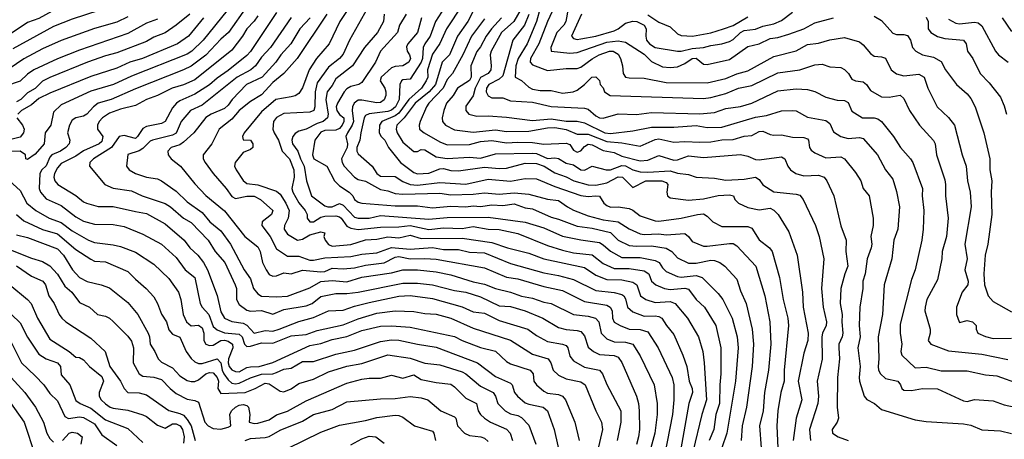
# Model space of a CAD drawing. Header units: metres. Extents: x -46681 to -43747, y -240911 to -237677.
# Tile 343 of 656: x -44244 to -44111, y -240674 to -240617. Entities that reach past the tile are written whole.
import ezdxf

# ---------------------------------------------------------------- set-up
doc = ezdxf.new("R2010")
doc.units = ezdxf.units.M
doc.layers.add('CONTOUR_INDEX', color=1, linetype='Continuous')
doc.layers.add('CONTOUR_INTER', color=3, linetype='Continuous')

msp = doc.modelspace()

# ---------------------------------------------------------------- linework, layer by layer
at = {"layer": 'CONTOUR_INDEX'}
for points, elevation in [([(-44244.6, -240586.7), (-44243.6, -240587.54), (-44242.31, -240588.02), (-44241.1, -240589.36), (-44239.54, -240590.52), (-44237.6, -240591.67), (-44235.6, -240593.22), (-44233.6, -240595.11), (-44232.46, -240596.02), (-44231.72, -240597.02), (-44230.03, -240600.02), (-44229.33, -240601.52), (-44228.6, -240603.52), (-44228.6, -240605.27), (-44229.08, -240606.52), (-44229.4, -240608.52), (-44229.91, -240609.52), (-44231.31, -240611.02), (-44232.1, -240612.18), (-44234.6, -240613.66), (-44236.1, -240614.32), (-44241.1, -240617.13), (-44242.6, -240617.68), (-44245.38, -240619.52)], 120), ([(-44182.04, -240615.02), (-44183.34, -240617.52), (-44184.72, -240619.52), (-44185.81, -240622.02), (-44186.78, -240623.02), (-44187.67, -240626.02), (-44188.53, -240627.02), (-44190.41, -240628.52), (-44191.89, -240630.52), (-44192.89, -240631.52), (-44192.99, -240632.02), (-44192.85, -240632.52), (-44192.1, -240633.8), (-44190.6, -240635.06), (-44190.1, -240635.04), (-44189.6, -240634.8), (-44189.1, -240634.81), (-44187.6, -240635.75), (-44186.1, -240635.99), (-44183.1, -240635.81), (-44181.6, -240635.97), (-44179.6, -240635.38), (-44174.6, -240635.26), (-44174.1, -240635.34), (-44172.6, -240635.99), (-44171.6, -240635.91), (-44171.1, -240635.99), (-44170.1, -240636.62), (-44169.1, -240636.84), (-44168.1, -240637.53), (-44167.6, -240637.58), (-44166.6, -240637.03), (-44164.69, -240637.52), (-44164.1, -240637.5), (-44162.6, -240636.95), (-44162.1, -240636.98), (-44161.1, -240637.51), (-44160.1, -240637.79), (-44159.1, -240637.83), (-44156.1, -240637.65), (-44155.1, -240637.96), (-44153.6, -240638.17), (-44152.6, -240638.51), (-44150.1, -240638.64), (-44148.6, -240638.92), (-44146.1, -240638.8), (-44144.6, -240638.5), (-44144.1, -240638.81), (-44143.6, -240639.53), (-44142.1, -240640.47), (-44139.1, -240640.79), (-44138.6, -240640.94), (-44138.16, -240641.52), (-44136.5, -240645.02), (-44136.03, -240646.52), (-44135.37, -240649.52), (-44135.69, -240653.52), (-44135.46, -240656.02), (-44135.03, -240658.02), (-44135.08, -240658.52), (-44135.58, -240659.52), (-44135.67, -240660.02), (-44135.6, -240663.04), (-44136.3, -240666.02), (-44136.1, -240668.02), (-44136.18, -240669.02), (-44137.32, -240672.52), (-44137.17, -240674.02)], 100), ([(-44194.59, -240616.52), (-44194.68, -240617.52), (-44195.48, -240619.02), (-44197.25, -240621.02), (-44198.85, -240623.52), (-44201.1, -240625.24), (-44201.6, -240626.15), (-44202.28, -240627.02), (-44202.46, -240628.02), (-44202.13, -240630.02), (-44202.22, -240630.52), (-44202.81, -240631.02), (-44203.6, -240631.28), (-44205.1, -240632.06), (-44206.1, -240632.31), (-44206.6, -240632.64), (-44206.89, -240633.02), (-44207.03, -240633.52), (-44206.95, -240634.02), (-44206.21, -240635.02), (-44205.88, -240636.02), (-44205.35, -240637.02), (-44205.04, -240639.02), (-44204.39, -240641.02), (-44202.6, -240642.38), (-44202.2, -240642.52), (-44201.6, -240642.5), (-44200.6, -240642.08), (-44200.1, -240642.27), (-44198.6, -240643.89), (-44198.1, -240644.04), (-44196.6, -240644.05), (-44195.1, -240643.69), (-44188.6, -240644.18), (-44186.1, -240643.96), (-44180.6, -240643.89), (-44175.6, -240644.57), (-44173.1, -240645.33), (-44170.6, -240646.47), (-44168.1, -240646.98), (-44165.6, -240647.32), (-44165.1, -240647.61), (-44164.1, -240648.5), (-44162.6, -240649.32), (-44160.1, -240649.32), (-44158.1, -240649.76), (-44157.56, -240650.02), (-44157.1, -240650.73), (-44156.6, -240651.23), (-44155.1, -240651.89), (-44154.6, -240651.97), (-44152.6, -240651.76), (-44151.75, -240652.02), (-44149.6, -240654.18), (-44148.97, -240655.02), (-44147.71, -240657.52), (-44147.04, -240660.02), (-44146.94, -240661.52), (-44147.3, -240666.02), (-44148.46, -240673.02), (-44149.11, -240675.02)], 105), ([(-44173.6, -240615.71), (-44174.07, -240617.52), (-44175.32, -240620.52), (-44176.54, -240622.52), (-44176.84, -240623.52), (-44176.97, -240625.02), (-44176.1, -240625.46), (-44175.1, -240626.36), (-44174.6, -240626.63), (-44173.6, -240626.82), (-44172.1, -240626.81), (-44170.6, -240627.18), (-44169.14, -240627.02), (-44168.6, -240626.8), (-44167.6, -240626.01), (-44166.61, -240625.02), (-44166.1, -240624.98), (-44165.6, -240625.5), (-44165.49, -240626.02), (-44165.1, -240626.47), (-44164.93, -240627.02), (-44164.16, -240627.52), (-44151.6, -240627.9), (-44150.6, -240627.78), (-44148.6, -240627.22), (-44146.88, -240626.52), (-44145.1, -240626.17), (-44141.6, -240624.43), (-44138.6, -240624.03), (-44136.6, -240623.35), (-44135.6, -240623.29), (-44134.6, -240623.64), (-44133.1, -240623.73), (-44132.6, -240623.98), (-44132.07, -240624.52), (-44131.6, -240625.29), (-44131.1, -240625.51), (-44130.1, -240625.64), (-44129.64, -240626.02), (-44129.1, -240626.84), (-44127.6, -240627.66), (-44126.6, -240627.72), (-44125.1, -240627.47), (-44124.6, -240627.91), (-44123.85, -240629.52), (-44122.5, -240631.52), (-44120.6, -240633.57), (-44120.38, -240634.02), (-44120.21, -240635.52), (-44119.1, -240638.85), (-44118.99, -240639.52), (-44118.99, -240641.02), (-44118.65, -240644.02), (-44118.87, -240646.52), (-44119.43, -240648.52), (-44119.5, -240649.52), (-44120.1, -240652.36), (-44121.53, -240655.02), (-44121.74, -240656.02), (-44121.77, -240656.52), (-44121.06, -240659.02), (-44121.05, -240659.52), (-44121.34, -240660.52), (-44120.97, -240661.02), (-44118.6, -240661.91), (-44114.1, -240662.38), (-44110.6, -240663.07)], 95), ([(-44218.92, -240617.02), (-44220.93, -240619.52), (-44222.41, -240620.52), (-44227.13, -240622.52), (-44228.86, -240623.02), (-44230.6, -240623.83), (-44234.1, -240624.96), (-44239.6, -240627.18), (-44241.1, -240627.92), (-44242.1, -240628.76), (-44243.41, -240629.52), (-44243.93, -240630.02)], 115), ([(-44207.1, -240616.98), (-44209.92, -240621.02), (-44211.1, -240622.34), (-44211.93, -240623.52), (-44212.55, -240624.02), (-44214.37, -240625.02), (-44219.1, -240628.79), (-44220.68, -240629.52), (-44221.93, -240631.02), (-44222.6, -240632.57), (-44223.1, -240632.84), (-44225.77, -240633.52), (-44226.1, -240633.67), (-44227.1, -240634.65), (-44227.6, -240634.97), (-44229.1, -240635.45), (-44229.3, -240637.02), (-44228.92, -240637.52), (-44228.08, -240638.02), (-44226.6, -240638.51), (-44225.1, -240638.75), (-44224.6, -240639.02), (-44222.6, -240640.4), (-44221.1, -240641.84), (-44219.1, -240643.29), (-44218.05, -240644.52), (-44216.6, -240645.74), (-44215.29, -240647.52), (-44213.43, -240651.02), (-44212.6, -240652.2), (-44212.18, -240653.52), (-44211.6, -240654.23), (-44211.1, -240654.53), (-44209.1, -240654.66), (-44207.6, -240654.53), (-44204.6, -240653.43), (-44203.1, -240652.59), (-44201.6, -240652.43), (-44199.6, -240652.64), (-44197.6, -240652), (-44193.6, -240651.41), (-44192.1, -240651.01), (-44190.1, -240651.01), (-44187.6, -240651.26), (-44185.6, -240651.67), (-44182.6, -240652.63), (-44181.1, -240652.94), (-44179.6, -240653.54), (-44177.6, -240654.03), (-44176.1, -240654.56), (-44174.6, -240654.83), (-44173.1, -240655.36), (-44172.1, -240655.53), (-44169.09, -240657.02), (-44167.1, -240657.27), (-44166.14, -240657.52), (-44165.67, -240658.02), (-44165.39, -240659.52), (-44164.6, -240660.32), (-44163.6, -240660.73), (-44162.1, -240660.75), (-44161.12, -240661.02), (-44160.1, -240662.58), (-44158.23, -240666.52), (-44157.82, -240669.02), (-44157.85, -240670.52), (-44158.15, -240673.02), (-44159.6, -240678.28)], 110), ([(-44111.39, -240617.02), (-44110.1, -240618.86)], 90), ([(-44244.07, -240630.52), (-44243.3, -240631.52), (-44243.09, -240632.02), (-44243.14, -240632.52), (-44243.6, -240633.13), (-44246.1, -240633.75)], 115), ([(-44244.11, -240643.52), (-44243.1, -240644.4), (-44240.6, -240645.55), (-44238.6, -240646.15), (-44236.1, -240648.26), (-44234.1, -240649.58), (-44233.6, -240649.83), (-44232.1, -240649.93), (-44229.1, -240651.23), (-44228.1, -240652.28), (-44226.62, -240653.52), (-44225.6, -240654.66), (-44225.12, -240655.52), (-44224.6, -240656.97), (-44223.9, -240658.02), (-44223.6, -240659.09), (-44223.1, -240659.66), (-44222.1, -240660.09), (-44221.25, -240662.02), (-44220.6, -240662.96), (-44220.1, -240663.4), (-44219.6, -240663.64), (-44219.1, -240663.61), (-44217.1, -240663), (-44216.61, -240663.52), (-44216.41, -240664.52), (-44216.17, -240665.02), (-44215.6, -240665.82), (-44215.1, -240666.27), (-44214.6, -240666.37), (-44214.1, -240666.29), (-44212.6, -240665.54), (-44211.1, -240665.08), (-44209.6, -240665), (-44209.1, -240664.86), (-44208.1, -240664.39), (-44207.1, -240664.24), (-44205.6, -240663.35), (-44204.1, -240663.34), (-44201.1, -240662.35), (-44198.6, -240661.82), (-44195.1, -240660.66), (-44193.6, -240660.46), (-44192.6, -240660.49), (-44190.1, -240661.04), (-44187.6, -240661.42), (-44182.02, -240663.52), (-44179.6, -240665.37), (-44177.6, -240666.29), (-44177.37, -240666.52), (-44177.02, -240667.52), (-44176.65, -240668.02), (-44175.6, -240668.91), (-44175.1, -240669.13), (-44173.17, -240669.52), (-44172.6, -240670.02), (-44171.69, -240672.52), (-44170.79, -240676.52)], 115), ([(-44244.78, -240657.02), (-44243.6, -240658.13), (-44242.6, -240660.09), (-44241.1, -240662.35), (-44240.1, -240662.98), (-44238.57, -240663.52), (-44238.19, -240664.02), (-44238.1, -240665.16), (-44236.93, -240666.52), (-44236.1, -240668.6), (-44235.54, -240669.02), (-44234.1, -240669.66), (-44232.1, -240671.22), (-44229.1, -240672.39), (-44227.1, -240674.29)], 120), ([(-44199.1, -240674.61), (-44197.6, -240673.77), (-44196.6, -240673.41), (-44195.73, -240673.52), (-44194.6, -240674.35)], 120)]:
    msp.add_lwpolyline(points, dxfattribs=dict(at, elevation=elevation))
at = {"layer": 'CONTOUR_INTER'}
for points, elevation in [([(-44245.32, -240582.52), (-44243.6, -240583.87), (-44242.45, -240584.52), (-44240.1, -240586.31), (-44235.6, -240589.26), (-44234.1, -240590.44), (-44232.91, -240592.02), (-44230.1, -240595.03), (-44227.98, -240598.52), (-44226.88, -240601.02), (-44226.38, -240603.02), (-44226.02, -240605.52), (-44226.24, -240607.52), (-44227.1, -240610.4), (-44228.1, -240612.27), (-44228.63, -240613.02), (-44230.1, -240614.35), (-44231.96, -240615.52), (-44233.03, -240616.02), (-44236.6, -240617.21), (-44239.1, -240618.2), (-44244.6, -240621.2)], 119), ([(-44198.1, -240613.76), (-44200.56, -240617.52), (-44202, -240620.52), (-44203.72, -240622.52), (-44204.71, -240624.02), (-44205.6, -240626.45), (-44206.1, -240627.23), (-44206.6, -240627.55), (-44207.1, -240627.68), (-44209.19, -240628.02), (-44211.1, -240629.72), (-44213.43, -240632.52), (-44213.65, -240633.02), (-44213.6, -240633.48), (-44212.6, -240633.54), (-44212.3, -240634.02), (-44212.3, -240634.52), (-44212.6, -240634.8), (-44213.6, -240635.17), (-44214.66, -240636.52), (-44214.73, -240637.02), (-44214.54, -240637.52), (-44213.6, -240638.98), (-44213.1, -240639.35), (-44211.6, -240639.53), (-44209.1, -240640.38), (-44208.6, -240640.8), (-44207.83, -240642.02), (-44207.39, -240643.02), (-44207.54, -240644.02), (-44208.03, -240645.02), (-44208.04, -240645.52), (-44207.6, -240646.18), (-44206.25, -240647.02), (-44205.6, -240646.86), (-44204.6, -240646.27), (-44203.1, -240645.89), (-44202.6, -240646), (-44202.71, -240646.52), (-44202.56, -240647.02), (-44202.1, -240647.58), (-44201.6, -240647.83), (-44199.1, -240647.6), (-44197.1, -240646.95), (-44195.6, -240646.86), (-44194.1, -240646.54), (-44192.6, -240646.67), (-44191.1, -240646.34), (-44189.6, -240646.77), (-44184.1, -240646.72), (-44180.1, -240647.33), (-44178, -240648.02), (-44175.1, -240648.76), (-44173.1, -240649.52), (-44167.6, -240650.67), (-44166.1, -240651.74), (-44164.6, -240652.3), (-44162.6, -240652.37), (-44161.1, -240652.65), (-44160.56, -240653.02), (-44160.06, -240654.52), (-44159.35, -240655.02), (-44158.1, -240655.42), (-44156.1, -240655.27), (-44155.39, -240655.52), (-44153.76, -240657.52), (-44152.27, -240660.02), (-44151.68, -240662.02), (-44151.5, -240663.52), (-44151.2, -240668.52), (-44151.81, -240670.52), (-44153.03, -240675.52)], 107), ([(-44196.43, -240615.02), (-44199.25, -240620.02), (-44200.1, -240621.92), (-44200.6, -240622.5), (-44202.1, -240623.68), (-44203.6, -240625.81), (-44203.9, -240627.02), (-44203.93, -240629.02), (-44204.06, -240629.52), (-44204.6, -240629.75), (-44208.1, -240629.92), (-44209.1, -240630.48), (-44209.49, -240631.02), (-44209.58, -240632.02), (-44209.4, -240632.52), (-44208.84, -240633.52), (-44208.33, -240635.02), (-44207.32, -240636.02), (-44206.75, -240637.52), (-44206.72, -240638.52), (-44207.04, -240640.02), (-44206.91, -240640.52), (-44206.1, -240641.96), (-44205.23, -240643.02), (-44204.97, -240643.52), (-44204.94, -240644.02), (-44204.61, -240644.52), (-44204.1, -240644.54), (-44203.1, -240643.9), (-44202.6, -240643.77), (-44201.1, -240643.72), (-44200.6, -240643.84), (-44200.37, -240644.02), (-44199.6, -240645.11), (-44199.1, -240645.4), (-44198.1, -240645.58), (-44195.1, -240645.23), (-44192.6, -240645.22), (-44191.1, -240645.04), (-44188.6, -240645.55), (-44186.6, -240645.33), (-44184.1, -240645.44), (-44182.6, -240645.17), (-44180.6, -240645.51), (-44179.1, -240645.57), (-44176.6, -240646.09), (-44172.6, -240647.71), (-44170.6, -240648.36), (-44169.1, -240648.72), (-44166.6, -240648.97), (-44165.1, -240650.16), (-44163.6, -240650.82), (-44161.6, -240650.82), (-44159.6, -240651.15), (-44158.95, -240651.52), (-44158.6, -240652.55), (-44158.02, -240653.02), (-44156.86, -240653.52), (-44156.1, -240653.65), (-44154.1, -240653.46), (-44153.6, -240653.61), (-44152.6, -240654.98), (-44151.44, -240656.02), (-44149.94, -240658.52), (-44149.25, -240661.52), (-44149.24, -240665.02), (-44149.41, -240666.52), (-44149.44, -240669.02), (-44149.93, -240670.52), (-44150.2, -240672.52), (-44150.81, -240674.02)], 106), ([(-44186.07, -240615.02), (-44187.68, -240617.52), (-44188.41, -240619.52), (-44189.11, -240620.52), (-44189.32, -240621.02), (-44189.42, -240622.52), (-44189.59, -240623.02), (-44191.1, -240625.32), (-44192.1, -240625.39), (-44192.25, -240625.52), (-44192.48, -240626.02), (-44192.59, -240628.02), (-44193.05, -240629.02), (-44193.6, -240629.49), (-44194.1, -240629.66), (-44196.6, -240629.98), (-44197.1, -240630.2), (-44197.27, -240630.52), (-44197.73, -240632.52), (-44197.85, -240633.52), (-44198.28, -240634.52), (-44198.29, -240635.02), (-44198.1, -240635.38), (-44196.23, -240637.02), (-44195.57, -240638.02), (-44195.1, -240638.36), (-44193.1, -240638.44), (-44192.1, -240639.1), (-44191.1, -240639.49), (-44190.1, -240639.59), (-44187.1, -240639.21), (-44183.6, -240639.45), (-44180.6, -240638.77), (-44177.6, -240639.04), (-44175.6, -240638.7), (-44174.1, -240638.73), (-44171.6, -240639.77), (-44168.1, -240640.98), (-44167.1, -240641.13), (-44166.1, -240641.01), (-44165.6, -240641.08), (-44165, -240642.02), (-44164.6, -240642.34), (-44164.1, -240642.54), (-44163.1, -240642.52), (-44161.6, -240642.73), (-44161.1, -240642.95), (-44160.1, -240643.73), (-44158.1, -240644.38), (-44157.6, -240644.43), (-44154.6, -240644.05), (-44152.42, -240643.52), (-44151.6, -240643.46), (-44151.1, -240643.75), (-44150.32, -240644.52), (-44149.1, -240645.15), (-44145.6, -240645.15), (-44145.1, -240645.39), (-44144.1, -240646.94), (-44142.69, -240648.02), (-44142.36, -240648.52), (-44141.35, -240652.02), (-44140.86, -240655.02), (-44140.25, -240657.52), (-44140.15, -240658.52), (-44140.72, -240664.52), (-44140.75, -240666.02), (-44141.16, -240667.52), (-44141.57, -240670.02), (-44141.7, -240672.02), (-44141.55, -240676.02)], 102), ([(-44184.1, -240615.33), (-44186.21, -240618.52), (-44187.1, -240620.49), (-44188.1, -240621.94), (-44188.74, -240624.02), (-44188.71, -240625.02), (-44188.93, -240625.52), (-44189.57, -240626.52), (-44191.29, -240628.02), (-44192.6, -240629.86), (-44193.1, -240630.26), (-44194.91, -240631.02), (-44195.2, -240631.52), (-44195.25, -240632.52), (-44194.99, -240633.02), (-44194.52, -240633.52), (-44194, -240634.52), (-44192.4, -240636.52), (-44190.6, -240637.9), (-44190.1, -240638.05), (-44188.6, -240637.98), (-44187.1, -240637.39), (-44186.6, -240637.36), (-44185.6, -240637.62), (-44184.6, -240637.65), (-44181.1, -240637.14), (-44179.1, -240637.33), (-44178.1, -240637.28), (-44175.6, -240636.63), (-44174.1, -240636.68), (-44173.06, -240637.02), (-44171.6, -240637.93), (-44170.1, -240638.48), (-44169.04, -240639.02), (-44167.1, -240639.55), (-44166.1, -240639.57), (-44164.6, -240639.27), (-44163.1, -240638.45), (-44162.49, -240638.52), (-44161.1, -240639.92), (-44159.34, -240639.02), (-44157.21, -240639.02), (-44156.6, -240639.25), (-44156.4, -240639.52), (-44156.51, -240640.52), (-44156.44, -240641.02), (-44156.1, -240641.31), (-44153.6, -240641.62), (-44151.6, -240641.41), (-44149.6, -240640.96), (-44148.1, -240640.89), (-44147.56, -240641.02), (-44147.37, -240641.52), (-44146.87, -240642.02), (-44145.6, -240642.6), (-44144.1, -240642.92), (-44142.6, -240642.71), (-44142.1, -240642.97), (-44141.52, -240643.52), (-44140.1, -240645.87), (-44138.98, -240649.02), (-44138.28, -240654.02), (-44138.16, -240656.02), (-44137.48, -240659.52), (-44137.52, -240660.52), (-44138.1, -240662.23), (-44138.86, -240666.02), (-44138.33, -240668.52), (-44139.11, -240671.02), (-44139.52, -240674.02)], 101), ([(-44169.6, -240614.45), (-44170.13, -240617.52), (-44170.42, -240618.02), (-44171.34, -240619.02), (-44172.17, -240621.02), (-44172.09, -240621.52), (-44169.6, -240621.78), (-44168.6, -240621.71), (-44164.6, -240620.32), (-44163.1, -240620.11), (-44162.1, -240620.31), (-44159.6, -240621.95), (-44158.6, -240622.93), (-44157.1, -240623.62), (-44156.1, -240623.72), (-44155.1, -240623.62), (-44154.1, -240623.18), (-44153.1, -240622.51), (-44152.6, -240622.45), (-44151.6, -240623.29), (-44151.1, -240623.34), (-44148.1, -240622.65), (-44145.6, -240620.91), (-44144.1, -240620.55), (-44142.6, -240619.82), (-44141.6, -240619.68), (-44140.1, -240619.23), (-44138.1, -240618.52), (-44136.6, -240617.72), (-44134.1, -240617.04)], 93), ([(-44215.75, -240616.02), (-44218.96, -240620.02), (-44220.5, -240621.52), (-44221.1, -240621.91), (-44228.6, -240624.89), (-44231.03, -240626.02), (-44234.1, -240626.9), (-44238.1, -240628.77), (-44239.1, -240629.74), (-44239.49, -240631.52), (-44240.23, -240632.52), (-44240.4, -240634.02), (-44241.6, -240635.4), (-44242.6, -240636.14), (-44242.86, -240636.02), (-44242.9, -240635.52), (-44243.59, -240635.02), (-44245.1, -240635.03)], 114), ([(-44220.78, -240616.52), (-44222.6, -240618.01), (-44224.1, -240619.04), (-44225.6, -240619.63), (-44226.6, -240620.23), (-44230.6, -240621.76), (-44232.1, -240622.14), (-44234.54, -240623.02), (-44239.6, -240625.07), (-44240.6, -240625.57), (-44241.6, -240626.54), (-44242.6, -240627.14), (-44243.54, -240628.02), (-44244.1, -240628.35)], 116), ([(-44213.07, -240615.52), (-44215.57, -240619.02), (-44216.6, -240619.91), (-44218.6, -240622.05), (-44220.6, -240623.53), (-44221.6, -240624.06), (-44228.1, -240626.58), (-44231.36, -240628.02), (-44233.1, -240628.55), (-44233.75, -240629.02), (-44234.63, -240630.02), (-44235.1, -240630.29), (-44236.1, -240630.53), (-44236.6, -240630.83), (-44236.97, -240631.52), (-44237.22, -240632.52), (-44236.93, -240633.52), (-44237, -240634.02), (-44237.46, -240634.52), (-44238.19, -240635.02), (-44239.35, -240635.52), (-44239.6, -240635.82), (-44240.1, -240636.97), (-44240.68, -240637.52), (-44240.98, -240638.02), (-44241.06, -240640.02), (-44240.88, -240640.52), (-44240.1, -240641.41), (-44238.1, -240642.35), (-44236.1, -240643.86), (-44235.1, -240644.44), (-44233.6, -240644.85), (-44231.1, -240644.91), (-44229.6, -240645.18), (-44227.1, -240646.21), (-44224.6, -240647.52), (-44222.6, -240649.32), (-44221.37, -240651.02), (-44220.09, -240652.02), (-44219.35, -240655.52), (-44219.11, -240656.02), (-44218.19, -240657.02), (-44217.6, -240658.62), (-44217.1, -240659.1), (-44216.1, -240659.5), (-44214.1, -240659.69), (-44213.7, -240660.02), (-44213.38, -240661.02), (-44213.1, -240661.33), (-44212.6, -240661.31), (-44211.1, -240660.85), (-44209.6, -240660.91), (-44207.1, -240659.9), (-44205.1, -240659.74), (-44203.6, -240659.19), (-44200.1, -240658.42), (-44198.1, -240657.59), (-44195.6, -240656.85), (-44193.1, -240656.54), (-44190.6, -240656.62), (-44189.1, -240656.89), (-44187.6, -240656.98), (-44185.6, -240657.52), (-44182.6, -240658.86), (-44177.6, -240660.49), (-44174.6, -240662.38), (-44172.53, -240663.02), (-44172.15, -240663.52), (-44171.83, -240664.52), (-44171.1, -240665.19), (-44170.1, -240665.71), (-44168.1, -240666.09), (-44167.52, -240666.52), (-44166.09, -240670.02), (-44165.32, -240671.52), (-44165.2, -240672.52), (-44165.98, -240676.02)], 113), ([(-44211.6, -240616.76), (-44212.1, -240617.48), (-44213.1, -240618.5), (-44213.68, -240619.52), (-44215.1, -240621.41), (-44220.1, -240625.39), (-44221.6, -240626.06), (-44223.15, -240626.52), (-44225.1, -240627.49), (-44226.6, -240628.06), (-44228.1, -240628.87), (-44230.1, -240629.33), (-44231.6, -240629.88), (-44232.54, -240630.52), (-44232.98, -240631.02), (-44233.18, -240631.52), (-44233.18, -240632.02), (-44232.46, -240633.02), (-44232.6, -240633.68), (-44232.98, -240634.02), (-44235.1, -240634.96), (-44236.1, -240635.68), (-44238.1, -240636.67), (-44238.6, -240637.27), (-44238.97, -240638.02), (-44239.08, -240638.52), (-44238.95, -240639.02), (-44238.54, -240639.52), (-44236.1, -240641), (-44235.1, -240641.84), (-44234.69, -240642.02), (-44233.1, -240642.47), (-44231.1, -240642.46), (-44228.1, -240643.16), (-44226.6, -240643.39), (-44224.1, -240644.82), (-44221.54, -240647.02), (-44220.74, -240648.02), (-44219.67, -240649.02), (-44218.91, -240650.02), (-44218.4, -240651.02), (-44217.1, -240654.47), (-44216.6, -240656.68), (-44216.1, -240657.5), (-44215.1, -240657.98), (-44213.6, -240658.17), (-44213.1, -240658.45), (-44212.1, -240659.54), (-44210.6, -240659.17), (-44209.6, -240659.26), (-44208.75, -240659.02), (-44206.1, -240657.95), (-44204.1, -240657.41), (-44202.1, -240656.54), (-44200.1, -240656.42), (-44198.6, -240655.88), (-44196.6, -240655.39), (-44192.6, -240654.56), (-44191.1, -240654.45), (-44188.1, -240654.87), (-44184.1, -240655.98), (-44182.6, -240656.65), (-44181.1, -240656.86), (-44179.1, -240657.81), (-44175.25, -240659.02), (-44174.1, -240659.85), (-44172.6, -240660.67), (-44170.6, -240661.01), (-44170.1, -240661.22), (-44169.84, -240661.52), (-44169.6, -240662.64), (-44169.1, -240663.28), (-44167.6, -240664.12), (-44165.58, -240664.52), (-44165.18, -240665.02), (-44164.6, -240666.45), (-44162.74, -240670.02), (-44162.72, -240671.52), (-44163.21, -240674.02)], 112), ([(-44209.1, -240616.32), (-44212.6, -240621.58), (-44213.1, -240622.13), (-44215.6, -240624.12), (-44217.1, -240625.15), (-44218.1, -240626.06), (-44220.1, -240627.33), (-44222.1, -240628.2), (-44222.56, -240628.52), (-44223.1, -240629.16), (-44224.1, -240631.02), (-44224.6, -240631.29), (-44226.6, -240631.69), (-44227.1, -240631.97), (-44227.79, -240633.02), (-44228.1, -240633.29), (-44229.6, -240632.87), (-44230.27, -240633.02), (-44231.33, -240634.52), (-44233.72, -240636.02), (-44234.21, -240636.52), (-44234.28, -240637.02), (-44232.21, -240639.52), (-44231.1, -240639.97), (-44228.6, -240640.36), (-44227.17, -240641.02), (-44224.1, -240642.08), (-44223.35, -240642.52), (-44221.6, -240644.04), (-44220.6, -240644.6), (-44218.28, -240647.02), (-44217.33, -240648.52), (-44216.05, -240650.02), (-44214.64, -240653.02), (-44214.49, -240653.52), (-44214.5, -240655.02), (-44214.1, -240655.66), (-44213.1, -240656.42), (-44212.6, -240656.56), (-44211.1, -240656.5), (-44209.6, -240656.98), (-44208.1, -240656.35), (-44205.1, -240655.87), (-44204.29, -240655.52), (-44203.1, -240654.61), (-44201.1, -240654.2), (-44199.6, -240654.21), (-44198.1, -240654.01), (-44192.1, -240652.79), (-44190.1, -240652.79), (-44188.1, -240653.02), (-44185.1, -240653.78), (-44183.6, -240654), (-44181.6, -240654.62), (-44179.1, -240655.84), (-44177.6, -240655.95), (-44175.6, -240656.54), (-44173.23, -240657.52), (-44171.1, -240658.76), (-44170.1, -240659.06), (-44168.6, -240659.17), (-44168.1, -240659.33), (-44167.6, -240659.9), (-44167.1, -240661.41), (-44166.4, -240662.02), (-44165.6, -240662.43), (-44163.6, -240662.53), (-44163.1, -240662.76), (-44162.6, -240663.48), (-44160.63, -240668.02), (-44160.34, -240669.02), (-44160.24, -240670.02), (-44160.23, -240672.52), (-44160.36, -240673.52), (-44160.6, -240674.53)], 111), ([(-44202.33, -240616.52), (-44206.31, -240622.52), (-44208.1, -240624.54), (-44209.6, -240625.75), (-44211.1, -240627.43), (-44212.6, -240628.3), (-44214.1, -240629.5), (-44215.1, -240630.67), (-44216.8, -240632.02), (-44217.79, -240634.02), (-44218.97, -240635.52), (-44218.95, -240636.02), (-44218.7, -240636.52), (-44217.63, -240638.02), (-44215.85, -240640.02), (-44215.1, -240641.1), (-44214.6, -240641.37), (-44213.1, -240641.06), (-44212.1, -240641.05), (-44211.24, -240641.52), (-44209.58, -240643.02), (-44209.78, -240643.52), (-44211.01, -240644.52), (-44211.06, -240645.02), (-44209.93, -240646.52), (-44209.1, -240648.18), (-44207.6, -240649.17), (-44206.1, -240649.15), (-44204.6, -240649.69), (-44204.1, -240649.69), (-44202.6, -240649.4), (-44199.1, -240649.19), (-44197.6, -240648.89), (-44195.6, -240648.71), (-44193.6, -240647.98), (-44191.1, -240648.21), (-44188.1, -240648.01), (-44186.6, -240648.26), (-44184.6, -240648.26), (-44183.1, -240648.64), (-44181.1, -240648.73), (-44177.6, -240650.13), (-44173.1, -240651.39), (-44171.1, -240651.77), (-44169.1, -240652.32), (-44166.1, -240653.81), (-44163.6, -240654.06), (-44162.6, -240654.32), (-44162.32, -240654.52), (-44162.1, -240654.93), (-44161.84, -240656.02), (-44161.1, -240656.65), (-44159.6, -240657.26), (-44158.1, -240657.22), (-44157.6, -240657.29), (-44157.2, -240657.52), (-44156.58, -240658.52), (-44155.6, -240659.7), (-44154.37, -240662.52), (-44153.85, -240664.02), (-44153.52, -240666.02), (-44153.12, -240667.02), (-44153.06, -240667.52), (-44153.58, -240669.02), (-44155.76, -240681.52)], 108), ([(-44191.65, -240616.52), (-44192.52, -240618.02), (-44192.78, -240619.02), (-44195.08, -240621.52), (-44195.74, -240623.02), (-44197.6, -240625.75), (-44198, -240626.02), (-44199.1, -240626.3), (-44199.6, -240626.61), (-44199.99, -240627.02), (-44200.86, -240628.52), (-44201.06, -240629.02), (-44200.95, -240629.52), (-44200.6, -240630.05), (-44200.04, -240630.52), (-44200.01, -240631.02), (-44200.23, -240631.52), (-44200.6, -240631.94), (-44201.1, -240632.16), (-44202.6, -240632.2), (-44203.1, -240632.45), (-44203.94, -240633.52), (-44204.25, -240635.52), (-44204.06, -240636.02), (-44202.31, -240637.02), (-44201.28, -240639.02), (-44200.6, -240639.69), (-44199.3, -240640.52), (-44198.83, -240641.02), (-44198.57, -240641.52), (-44198.1, -240641.86), (-44197.6, -240642), (-44193.1, -240642.37), (-44190.1, -240642.38), (-44188.1, -240642.64), (-44185.6, -240642.41), (-44183.6, -240642.53), (-44182.6, -240642.39), (-44181.6, -240642.47), (-44180.1, -240642.26), (-44178.6, -240642.35), (-44177.1, -240642.11), (-44175.6, -240642.63), (-44174.6, -240642.78), (-44172.1, -240643.91), (-44171.1, -240644.16), (-44168.6, -240645.12), (-44166.6, -240645.37), (-44164.1, -240645.98), (-44163.08, -240647.02), (-44161.6, -240647.7), (-44160.6, -240647.82), (-44158.6, -240647.75), (-44156.6, -240648.09), (-44155.84, -240648.52), (-44155.1, -240649.4), (-44153.6, -240650.11), (-44152.6, -240650.12), (-44150.6, -240649.68), (-44150.1, -240649.73), (-44149.38, -240650.02), (-44148.74, -240650.52), (-44147.1, -240652.25), (-44146.6, -240653.85), (-44145.85, -240655.52), (-44145.03, -240659.02), (-44144.88, -240661.02), (-44145.02, -240664.02), (-44145.82, -240669.52), (-44146.38, -240672.02), (-44146.52, -240674.02)], 104), ([(-44175.96, -240615.52), (-44177.11, -240617.52), (-44178.79, -240619.02), (-44180.2, -240621.52), (-44180.33, -240622.02), (-44180.17, -240623.52), (-44180.24, -240624.02), (-44180.58, -240624.52), (-44181.6, -240625.07), (-44182.35, -240626.52), (-44182.6, -240627.55), (-44183.6, -240628.94), (-44183.61, -240629.52), (-44183.19, -240630.02), (-44182.1, -240630.29), (-44180.6, -240630.25), (-44178.1, -240630.42), (-44174.6, -240630.86), (-44172.1, -240630.64), (-44170.1, -240630.94), (-44168.6, -240630.94), (-44167.6, -240631.17), (-44164.89, -240632.52), (-44164.1, -240632.64), (-44161.1, -240632.28), (-44158.6, -240631.79), (-44155.6, -240631.79), (-44152.6, -240631.54), (-44151.1, -240631.8), (-44149.1, -240631.77), (-44144.6, -240630.41), (-44143.1, -240630.21), (-44141.1, -240629.55), (-44139.6, -240629.52), (-44139.1, -240629.58), (-44137.6, -240630.44), (-44135.1, -240630.86), (-44134.6, -240631.28), (-44134.1, -240632.4), (-44133.1, -240633.04), (-44132.1, -240633.28), (-44130.6, -240633.14), (-44130.1, -240633.3), (-44128.15, -240635.52), (-44127.1, -240637.51), (-44126.1, -240638.8), (-44125.6, -240640.45), (-44125.2, -240642.52), (-44125.44, -240645.52), (-44125.96, -240647.02), (-44126.25, -240649.52), (-44127.25, -240653.02), (-44127.5, -240657.02), (-44128.08, -240660.02), (-44127.99, -240663.02), (-44128.08, -240664.02), (-44128.02, -240664.52), (-44127.75, -240665.02), (-44127.1, -240665.65), (-44125.43, -240666.02), (-44125.05, -240666.52), (-44124.9, -240667.02), (-44124.6, -240667.24), (-44123.6, -240667.27), (-44122.1, -240667.01), (-44120.1, -240667.03), (-44116.6, -240668.68), (-44116.1, -240668.75), (-44115.1, -240668.49), (-44112.6, -240668.65), (-44111.1, -240669.19), (-44109.6, -240669.5)], 97), ([(-44175.1, -240616.57), (-44175.71, -240618.02), (-44177.27, -240620.02), (-44178.6, -240624.86), (-44179.1, -240625.31), (-44180.51, -240626.02), (-44180.81, -240626.52), (-44180.85, -240627.02), (-44180.6, -240627.53), (-44180.1, -240627.81), (-44178.6, -240627.82), (-44177.6, -240628.24), (-44174.6, -240628.4), (-44172.1, -240628.99), (-44167.6, -240629.21), (-44167.1, -240629.35), (-44166.1, -240630.24), (-44165.61, -240630.52), (-44165.1, -240630.54), (-44163.1, -240629.99), (-44160.6, -240630.04), (-44158.6, -240629.81), (-44152.1, -240629.96), (-44150.1, -240629.77), (-44148.6, -240629.25), (-44146.6, -240628.97), (-44145.1, -240628.53), (-44141.6, -240626.87), (-44139.1, -240626.6), (-44137.6, -240626.69), (-44136.6, -240626.95), (-44135.1, -240627.72), (-44133.6, -240628.12), (-44132.6, -240628.18), (-44132.1, -240628.44), (-44131.6, -240629.59), (-44130.17, -240630.52), (-44128.6, -240630.5), (-44128.1, -240630.63), (-44127.6, -240631.02), (-44126.02, -240633.02), (-44125.06, -240634.52), (-44123.72, -240636.02), (-44123.42, -240636.52), (-44122.09, -240640.02), (-44122.13, -240641.02), (-44121.9, -240643.02), (-44122, -240645.52), (-44122.19, -240647.02), (-44123.09, -240651.02), (-44123.6, -240652.32), (-44125.1, -240658.33), (-44125.12, -240659.52), (-44124.9, -240661.02), (-44125.02, -240662.02), (-44124.9, -240662.52), (-44123.1, -240664.23), (-44121.6, -240664.13), (-44119.6, -240664.63), (-44116.1, -240664.62), (-44113.6, -240665.17), (-44112.1, -240665.3), (-44109.1, -240666.39)], 96), ([(-44171.64, -240615.52), (-44172.6, -240617.51), (-44173.77, -240620.52), (-44174.9, -240622.52), (-44174.91, -240623.02), (-44174.6, -240623.37), (-44172.6, -240624.14), (-44170.1, -240623.88), (-44168.6, -240623.87), (-44168.1, -240623.67), (-44166.6, -240622.54), (-44165.65, -240622.02), (-44164.23, -240621.52), (-44163.74, -240621.52), (-44163.1, -240621.93), (-44162.76, -240622.52), (-44162.49, -240623.52), (-44162.43, -240624.52), (-44162.09, -240625.02), (-44161.6, -240625.13), (-44159.6, -240625.17), (-44156.6, -240625.75), (-44151.1, -240625.77), (-44148.6, -240625.2), (-44147.1, -240624.58), (-44145.6, -240624.18), (-44142.1, -240622.25), (-44139.1, -240621.46), (-44137.6, -240620.64), (-44136.1, -240620.44), (-44134.6, -240620.01), (-44132.6, -240619.67), (-44130.6, -240620.27), (-44130.1, -240620.65), (-44129.1, -240621.83), (-44128.6, -240622.18), (-44127.6, -240622.29), (-44127.1, -240622.47), (-44126.32, -240624.02), (-44125.6, -240624.6), (-44124.6, -240624.84), (-44122.6, -240624.64), (-44121.87, -240625.02), (-44121.39, -240626.52), (-44120.12, -240629.02), (-44118.6, -240630.45), (-44117.77, -240631.52), (-44116.77, -240635.52), (-44116.23, -240637.02), (-44116.04, -240639.02), (-44115.67, -240640.52), (-44115.54, -240642.52), (-44116.41, -240647.52), (-44116.09, -240649.52), (-44116.41, -240651.02), (-44115.95, -240652.52), (-44115.99, -240653.02), (-44116.76, -240654.02), (-44117.5, -240656.02), (-44117.51, -240657.02), (-44117.15, -240658.02), (-44117.1, -240658.1), (-44116.1, -240657.85), (-44115.36, -240658.02), (-44114.89, -240658.52), (-44114.87, -240659.02), (-44114.64, -240659.52), (-44113.6, -240659.98), (-44112.6, -240660.24), (-44110.1, -240660.22)], 94), ([(-44168, -240616.52), (-44169.38, -240619.52), (-44169.1, -240619.82), (-44168.6, -240619.94), (-44168.1, -240619.88), (-44166.1, -240619.48), (-44163.6, -240618.76), (-44163.06, -240618.52), (-44162.1, -240617.77), (-44161.1, -240617.47), (-44160.57, -240617.52), (-44159.57, -240618.02), (-44159.32, -240618.52), (-44159.37, -240619.52), (-44159.25, -240620.02), (-44158.85, -240620.52), (-44158.1, -240621.02), (-44155.1, -240621.52), (-44154.6, -240621.51), (-44153.1, -240621.15), (-44151.6, -240621.03), (-44150.6, -240620.74), (-44149.1, -240620.54), (-44148.1, -240620.21), (-44147.6, -240619.93), (-44146.63, -240619.02), (-44146.1, -240618.75), (-44144.6, -240618.54), (-44143.6, -240618.16), (-44142.1, -240617.85), (-44141.1, -240617.37), (-44139.6, -240616.27)], 92), ([(-44159.1, -240616.62), (-44157.6, -240617.62), (-44156.1, -240618.23), (-44155.1, -240619.2), (-44154.6, -240619.41), (-44153.08, -240619.52), (-44150.6, -240619.03), (-44148.89, -240618.52), (-44147.6, -240618.05), (-44145.6, -240616.9)], 91), ([(-44128.6, -240616.82), (-44127.6, -240617.39), (-44126.1, -240619.11), (-44125.6, -240619.29), (-44124.6, -240619.29), (-44124.1, -240619.42), (-44123.73, -240620.02), (-44123.46, -240621.02), (-44123.01, -240621.52), (-44122.1, -240622), (-44120.6, -240622.31), (-44119.6, -240622.93), (-44119, -240624.02), (-44117.53, -240626.02), (-44116.1, -240627.27), (-44115.6, -240627.91), (-44115, -240629.02), (-44113.86, -240632.52), (-44113.05, -240636.02), (-44113.02, -240637.52), (-44112.75, -240639.02), (-44112.84, -240640.52), (-44112.76, -240643.52), (-44113.3, -240647.52), (-44113.64, -240649.02), (-44113.86, -240651.52), (-44113.76, -240653.02), (-44113.27, -240654.52), (-44112.6, -240655.29), (-44110.1, -240656.65)], 93), ([(-44225.1, -240617.21), (-44226.6, -240617.77), (-44229.1, -240619.12), (-44235.6, -240621.38), (-44238.6, -240622.57), (-44241.75, -240624.02), (-44242.6, -240624.62), (-44243.6, -240625.56), (-44245.6, -240626.25)], 117), ([(-44229.1, -240616.88), (-44230.6, -240617.61), (-44233.6, -240618.48), (-44238.1, -240620.08), (-44240.6, -240621.23), (-44243.1, -240622.57), (-44245.1, -240623.92)], 118), ([(-44204.58, -240617.02), (-44205.95, -240618.52), (-44207.16, -240620.52), (-44208.52, -240622.02), (-44209.18, -240623.02), (-44211.04, -240625.02), (-44213.11, -240626.02), (-44215.08, -240628.02), (-44215.6, -240628.8), (-44216.1, -240629.26), (-44217.87, -240630.02), (-44218.6, -240630.48), (-44220.23, -240632.52), (-44221.6, -240633.81), (-44222.1, -240634.15), (-44223.26, -240634.52), (-44223.74, -240635.02), (-44223.68, -240635.52), (-44223.26, -240636.02), (-44222.02, -240637.02), (-44220.1, -240639.43), (-44218.6, -240640.96), (-44216.1, -240643.05), (-44213.34, -240646.52), (-44211.6, -240647.9), (-44211.27, -240648.52), (-44210.97, -240650.02), (-44210.49, -240651.02), (-44210.1, -240651.62), (-44209.6, -240651.84), (-44209.1, -240651.79), (-44208.1, -240651.42), (-44207.1, -240651.55), (-44205.6, -240651.03), (-44203.1, -240651.29), (-44202.6, -240651.21), (-44201.6, -240650.78), (-44200.1, -240650.85), (-44198.6, -240650.72), (-44197.1, -240650.38), (-44194.6, -240650.06), (-44193.1, -240649.29), (-44192.6, -240649.22), (-44191.1, -240649.52), (-44189.1, -240649.46), (-44187.6, -240649.57), (-44181.1, -240650.72), (-44178.1, -240651.98), (-44176.6, -240652.22), (-44173.1, -240653.25), (-44170.6, -240653.77), (-44167.6, -240655.26), (-44164.6, -240655.76), (-44164.14, -240656.02), (-44163.88, -240656.52), (-44163.83, -240657.52), (-44163.6, -240658.06), (-44162.82, -240658.52), (-44161.6, -240658.99), (-44160.1, -240659.05), (-44159.1, -240659.35), (-44157.71, -240661.52), (-44155.8, -240665.52), (-44155.59, -240666.52), (-44155.57, -240668.52), (-44155.77, -240670.52), (-44156.84, -240676.02)], 109), ([(-44189.58, -240617.02), (-44190.1, -240619.01), (-44191.42, -240620.52), (-44191.6, -240620.96), (-44191.48, -240621.52), (-44191.16, -240622.02), (-44191.03, -240622.52), (-44191.29, -240623.02), (-44192.1, -240623.51), (-44193.1, -240623.59), (-44193.6, -240623.79), (-44194.99, -240625.02), (-44195.12, -240625.52), (-44194.52, -240626.52), (-44194.35, -240627.02), (-44194.36, -240627.52), (-44194.6, -240628.1), (-44195.1, -240628.44), (-44195.6, -240628.49), (-44197.6, -240628.11), (-44198.1, -240628.13), (-44198.65, -240628.52), (-44198.87, -240629.02), (-44198.9, -240629.52), (-44198.72, -240631.02), (-44198.88, -240631.52), (-44199.55, -240632.52), (-44199.75, -240633.02), (-44199.54, -240634.02), (-44199.56, -240634.52), (-44200.33, -240636.02), (-44200.27, -240636.52), (-44199.97, -240637.02), (-44198.6, -240638.53), (-44198.1, -240638.81), (-44197.1, -240639.03), (-44195.1, -240640.18), (-44194.1, -240640.34), (-44193.1, -240640.71), (-44192.1, -240640.82), (-44187.1, -240640.67), (-44185.6, -240640.91), (-44182.6, -240640.8), (-44181.1, -240640.61), (-44179.1, -240640.81), (-44177.1, -240640.6), (-44175.1, -240640.79), (-44172.6, -240641.48), (-44171.1, -240641.65), (-44169.91, -240642.52), (-44169.1, -240642.94), (-44167.1, -240643.73), (-44165.1, -240644.28), (-44163.1, -240644.53), (-44161.6, -240645.47), (-44160.1, -240646.17), (-44159.6, -240646.26), (-44157.6, -240646.16), (-44156.6, -240646.3), (-44154.1, -240646.1), (-44153.6, -240646.52), (-44153.1, -240647.19), (-44151.6, -240647.79), (-44151.1, -240647.82), (-44148.1, -240647.43), (-44147.6, -240647.47), (-44147.1, -240647.78), (-44144.56, -240650.52), (-44143.33, -240654.52), (-44142.64, -240658.02), (-44142.54, -240661.02), (-44142.83, -240664.52), (-44143.36, -240667.52), (-44143.56, -240670.02), (-44144.06, -240672.02), (-44143.83, -240675.02)], 103), ([(-44181.1, -240617.17), (-44182.85, -240619.52), (-44184.02, -240622.02), (-44185.41, -240624.52), (-44186.1, -240625.34), (-44186.63, -240626.52), (-44188.57, -240628.52), (-44188.9, -240629.02), (-44189.76, -240631.02), (-44189.89, -240631.52), (-44189.83, -240632.02), (-44189.2, -240632.52), (-44187.1, -240633.75), (-44186.1, -240634.14), (-44183.1, -240634.12), (-44181.6, -240633.69), (-44180.1, -240633.58), (-44178.1, -240633.87), (-44176.6, -240633.77), (-44174.6, -240633.83), (-44173.1, -240634.07), (-44170.1, -240633.92), (-44169.6, -240634.09), (-44169.1, -240634.87), (-44168.6, -240635.12), (-44168.1, -240634.96), (-44167.6, -240634.38), (-44167.1, -240634.08), (-44166.6, -240634.15), (-44165.1, -240634.91), (-44163.6, -240635.2), (-44162.6, -240635.7), (-44160.1, -240636.33), (-44159.1, -240636.23), (-44157.6, -240635.59), (-44155.6, -240636.2), (-44155.1, -240636.16), (-44153.6, -240635.64), (-44151.6, -240635.88), (-44146.6, -240635.47), (-44145.6, -240635.66), (-44144.6, -240636.15), (-44144.1, -240636.16), (-44141.1, -240635.79), (-44140.62, -240636.02), (-44140.25, -240637.02), (-44139.89, -240637.52), (-44139.16, -240638.02), (-44138.1, -240638.33), (-44136.1, -240638.24), (-44135.35, -240638.52), (-44134.99, -240639.02), (-44134.04, -240641.02), (-44133.1, -240645.06), (-44132.39, -240647.02), (-44132.43, -240648.52), (-44132.16, -240650.52), (-44132.56, -240651.52), (-44133.09, -240653.52), (-44133.17, -240655.52), (-44132.93, -240657.02), (-44132.97, -240658.02), (-44132.82, -240659.52), (-44132.9, -240660.02), (-44133.36, -240661.02), (-44133.38, -240661.52), (-44133.27, -240663.02), (-44133.56, -240665.52), (-44133.58, -240669.52), (-44133.42, -240671.02), (-44133.6, -240671.52), (-44134.25, -240672.52), (-44134.2, -240673.02), (-44133.47, -240673.52), (-44132.1, -240674.02)], 99), ([(-44178.81, -240617.02), (-44180.15, -240618.52), (-44180.87, -240619.52), (-44181.6, -240620.93), (-44182.1, -240621.56), (-44182.94, -240623.52), (-44182.86, -240625.02), (-44183.1, -240625.46), (-44184.7, -240626.52), (-44185.32, -240627.52), (-44186.18, -240628.52), (-44186.57, -240629.52), (-44186.78, -240630.52), (-44186.74, -240631.02), (-44186.34, -240631.52), (-44185.1, -240632.12), (-44182.6, -240632.46), (-44179.6, -240632.13), (-44178.1, -240632.35), (-44175.1, -240632.29), (-44172.6, -240631.86), (-44171.6, -240631.83), (-44170.1, -240632.08), (-44168.6, -240632.72), (-44167.1, -240632.72), (-44164.6, -240633.72), (-44162.6, -240633.9), (-44160.1, -240634.31), (-44158.1, -240633.45), (-44157.6, -240633.36), (-44155.6, -240633.79), (-44154.1, -240633.69), (-44152.1, -240633.81), (-44150.6, -240633.73), (-44149.1, -240633.48), (-44147.6, -240633.41), (-44146.1, -240633), (-44145.1, -240632.89), (-44144.1, -240632.34), (-44143.6, -240632.33), (-44142.6, -240632.75), (-44142.1, -240632.83), (-44141.1, -240632.82), (-44139.6, -240633.1), (-44138.1, -240633.15), (-44137.6, -240633.33), (-44137.45, -240633.52), (-44137.3, -240634.52), (-44137.1, -240634.86), (-44136.6, -240635.21), (-44135.1, -240635.89), (-44133.1, -240635.79), (-44132.61, -240636.02), (-44131.1, -240637.86), (-44130.42, -240639.02), (-44130.07, -240640.02), (-44129.28, -240641.02), (-44128.75, -240644.02), (-44128.76, -240645.02), (-44129.04, -240646.52), (-44128.94, -240647.52), (-44129.01, -240648.02), (-44129.57, -240649.52), (-44129.8, -240651.52), (-44130.14, -240652.52), (-44130.15, -240653.52), (-44130.54, -240656.02), (-44130.64, -240658.52), (-44130.5, -240660.02), (-44130.79, -240661.52), (-44130.49, -240664.02), (-44130.63, -240665.52), (-44130.58, -240666.02), (-44129.94, -240668.02), (-44129.6, -240668.47), (-44128.57, -240669.02), (-44127.6, -240669.81), (-44123.1, -240671.21), (-44121.6, -240671.43), (-44116.6, -240671.77), (-44115.6, -240671.93), (-44114.1, -240672.57), (-44111.6, -240672.7), (-44110.1, -240673.05)], 98), ([(-44121.6, -240616.96), (-44121.35, -240617.52), (-44121.32, -240618.52), (-44120.96, -240619.02), (-44120.1, -240619.53), (-44119.1, -240619.83), (-44116.58, -240620.02), (-44116.24, -240620.52), (-44116.03, -240621.52), (-44115.34, -240622.52), (-44114.34, -240624.52), (-44113.1, -240625.81), (-44111.6, -240627.72), (-44111.1, -240628.88), (-44110.81, -240630.02)], 92), ([(-44118.6, -240617.21), (-44117.6, -240617.73), (-44117.1, -240617.82), (-44115.1, -240617.61), (-44114.6, -240617.72), (-44114.1, -240618.13), (-44112.29, -240621.52), (-44111.86, -240622.02), (-44110.58, -240623.02)], 91), ([(-44245.03, -240639.02), (-44243.6, -240640.32), (-44242.69, -240642.02), (-44241.49, -240643.02), (-44239.7, -240644.02), (-44238.1, -240644.61), (-44236.6, -240645.74), (-44234.42, -240647.02), (-44233.6, -240647.3), (-44231.1, -240647.62), (-44230.1, -240647.87), (-44228.1, -240648.63), (-44225.6, -240650.26), (-44223.6, -240652.18), (-44222.27, -240654.02), (-44221.97, -240655.02), (-44221.66, -240657.02), (-44221.23, -240658.02), (-44220.6, -240658.53), (-44219.6, -240658.46), (-44219.1, -240658.81), (-44218.89, -240659.52), (-44218.87, -240660.52), (-44218.59, -240661.02), (-44218.1, -240661.21), (-44217.6, -240661.18), (-44216.6, -240660.54), (-44216.1, -240660.49), (-44215.6, -240660.61), (-44215.03, -240661.02), (-44214.98, -240661.52), (-44215.55, -240663.02), (-44215.6, -240663.52), (-44215.46, -240664.02), (-44215.1, -240664.47), (-44214.6, -240664.71), (-44214.1, -240664.74), (-44213.1, -240664.19), (-44212.6, -240664.06), (-44211.43, -240664.02), (-44209.6, -240663.48), (-44204.6, -240661.19), (-44203.1, -240660.94), (-44201.6, -240660.38), (-44199.6, -240660), (-44197.6, -240659.18), (-44195.1, -240658.6), (-44193.6, -240658.56), (-44191.1, -240658.73), (-44185.1, -240659.99), (-44184.1, -240660.53), (-44181.6, -240661.49), (-44179.6, -240661.98), (-44178.1, -240663.35), (-44177.6, -240663.66), (-44174.95, -240664.52), (-44174.55, -240665.02), (-44174.45, -240666.02), (-44174.1, -240666.52), (-44173.1, -240667.38), (-44172.6, -240667.61), (-44171.1, -240667.79), (-44170.57, -240668.02), (-44170.17, -240668.52), (-44168.91, -240671.52), (-44168.34, -240674.02)], 114), ([(-44244.1, -240646.29), (-44242.6, -240646.64), (-44238.6, -240648.19), (-44237.77, -240649.02), (-44236.57, -240651.02), (-44235.6, -240652.02), (-44234.6, -240652.57), (-44232.7, -240653.02), (-44231.6, -240653.42), (-44229.1, -240655.41), (-44227.75, -240657.02), (-44226.36, -240659.52), (-44226.19, -240660.02), (-44226.12, -240661.02), (-44225.47, -240662.02), (-44225.04, -240663.02), (-44224.6, -240663.44), (-44223.1, -240664.21), (-44222.1, -240665.29), (-44221.1, -240665.9), (-44220.6, -240666.07), (-44220.1, -240666.06), (-44219.6, -240665.84), (-44218.6, -240665.04), (-44218.1, -240664.83), (-44217.6, -240664.9), (-44217.08, -240665.52), (-44216.88, -240666.02), (-44216.97, -240667.02), (-44216.6, -240667.67), (-44213.29, -240667.52), (-44211.97, -240667.02), (-44210.6, -240666.3), (-44210.1, -240666.38), (-44208.6, -240667.38), (-44208.1, -240667.43), (-44207.1, -240667.06), (-44206.1, -240666.34), (-44204.1, -240665.75), (-44202.1, -240664.74), (-44199.6, -240664.01), (-44197.6, -240663.65), (-44194.1, -240662.46), (-44191.1, -240662.91), (-44189.1, -240663.58), (-44187.1, -240663.82), (-44184.1, -240664.76), (-44183.6, -240665.03), (-44181.6, -240666.67), (-44179.92, -240667.52), (-44179.59, -240668.02), (-44179.29, -240669.02), (-44178.29, -240670.02), (-44177.6, -240670.4), (-44176.6, -240670.65), (-44176.1, -240670.91), (-44175.1, -240671.92), (-44174.17, -240674.52)], 116), ([(-44245.6, -240648.03), (-44242.1, -240649.43), (-44240.6, -240649.88), (-44239.6, -240650.45), (-44238.6, -240651.57), (-44237.6, -240653.22), (-44236.66, -240654.02), (-44235.6, -240655.39), (-44234.29, -240656.02), (-44233.18, -240657.02), (-44232.1, -240657.27), (-44231.6, -240657.53), (-44231.1, -240657.98), (-44229.1, -240659.93), (-44228.6, -240660.64), (-44228.37, -240661.52), (-44228.38, -240663.52), (-44227.6, -240665), (-44227.1, -240665.35), (-44225.6, -240665.45), (-44224.6, -240665.78), (-44223.43, -240667.02), (-44222.6, -240667.66), (-44221.1, -240668.45), (-44220.1, -240668.61), (-44219.6, -240668.84), (-44218.76, -240671.52), (-44218.3, -240672.02), (-44217.6, -240672.41), (-44216.6, -240672.49), (-44215.6, -240672.23), (-44215.23, -240672.02), (-44215.37, -240670.52), (-44215.17, -240670.02), (-44214.61, -240669.52), (-44214.1, -240669.25), (-44213.6, -240669.15), (-44213.1, -240669.31), (-44212.87, -240669.52), (-44212.68, -240670.52), (-44212.75, -240671.52), (-44212.1, -240671.73), (-44211.6, -240671.68), (-44210.1, -240671.21), (-44209.1, -240670.55), (-44207.6, -240670.04), (-44205.1, -240668.64), (-44199.6, -240666.27), (-44197.6, -240665.75), (-44196.6, -240665.61), (-44195.1, -240665.62), (-44193.6, -240665.22), (-44192.1, -240665.59), (-44190.6, -240665.15), (-44189.6, -240665.77), (-44187.6, -240666.19), (-44185.6, -240666.41), (-44185.1, -240666.76), (-44183.6, -240668.3), (-44182.16, -240669.02), (-44181.92, -240670.02), (-44181.62, -240670.52), (-44181.1, -240671.01), (-44180.27, -240671.52), (-44178.1, -240672.46), (-44177.61, -240673.02), (-44177.3, -240674.02)], 117), ([(-44244.1, -240650.48), (-44242.1, -240651.87), (-44240.56, -240652.52), (-44240.21, -240653.02), (-44239.75, -240654.52), (-44239.05, -240655.52), (-44238.35, -240657.02), (-44237.98, -240657.52), (-44237.44, -240658.02), (-44234.1, -240660.23), (-44232.15, -240662.02), (-44231.52, -240664.02), (-44230.12, -240666.02), (-44229.59, -240667.02), (-44229.1, -240667.53), (-44227.6, -240667.59), (-44226.6, -240667.85), (-44223.6, -240669.96), (-44222.1, -240670.35), (-44221.6, -240670.6), (-44221.1, -240671.16), (-44220.59, -240672.02), (-44220.05, -240674.02)], 118), ([(-44245.02, -240653.02), (-44242.62, -240655.02), (-44242.12, -240655.52), (-44241.27, -240657.52), (-44239.6, -240660.33), (-44237.02, -240662.02), (-44236.1, -240662.77), (-44235.6, -240662.84), (-44235.1, -240663.12), (-44234.27, -240664.02), (-44232.6, -240665.38), (-44232.38, -240666.02), (-44232.99, -240667.52), (-44232.97, -240668.02), (-44232.68, -240668.52), (-44232.1, -240669.08), (-44231.47, -240669.52), (-44231.1, -240669.63), (-44229.1, -240669.94), (-44227.1, -240670.57), (-44226.6, -240670.79), (-44225.1, -240671.96), (-44224.1, -240672.36), (-44223.1, -240671.75), (-44222.6, -240671.75), (-44222.08, -240672.02), (-44221.73, -240672.52), (-44221.54, -240673.52), (-44221.6, -240674.39)], 119), ([(-44245.1, -240660.22), (-44243.42, -240663.52), (-44241.6, -240665.27), (-44240.43, -240666.52), (-44239.6, -240667.66), (-44238.6, -240668.66), (-44237.6, -240670.78), (-44237.1, -240671.05), (-44235.6, -240670.84), (-44235.1, -240670.93), (-44233.6, -240671.75), (-44232.6, -240673.24), (-44230.6, -240674.69)], 121), ([(-44244.83, -240665.52), (-44242.98, -240667.52), (-44241.55, -240669.52), (-44240.47, -240671.52), (-44240, -240673.02), (-44239.6, -240673.73), (-44239.1, -240674.22)], 122), ([(-44247.04, -240666.02), (-44243.06, -240671.52), (-44241.6, -240676.02)], 123), ([(-44213.33, -240674.02), (-44212.6, -240673.72), (-44210.6, -240673.61), (-44210.1, -240673.46), (-44208.6, -240672.63), (-44205.6, -240671.39), (-44204.1, -240670.52), (-44201.6, -240669.82), (-44199.6, -240668.81), (-44195.1, -240668.38), (-44193.1, -240668.36), (-44191.1, -240668.1), (-44189.6, -240668.28), (-44188.71, -240668.52), (-44186.94, -240670.02), (-44185.1, -240670.81), (-44184.93, -240671.02), (-44184.72, -240672.02), (-44183.79, -240673.02), (-44183.1, -240673.32), (-44181.58, -240673.52), (-44181.1, -240673.71), (-44180.6, -240674.14)], 118), ([(-44207.6, -240675.1), (-44203.1, -240672.89), (-44200.6, -240671.92), (-44197.1, -240671.3), (-44195.6, -240670.92), (-44193.1, -240670.6), (-44192.6, -240670.64), (-44192.1, -240670.88), (-44190.51, -240672.02), (-44188.1, -240672.73), (-44187.89, -240673.02), (-44187.67, -240674.02)], 119), ([(-44237.93, -240674.02), (-44237.03, -240673.02), (-44236.6, -240672.9), (-44235.88, -240673.02), (-44235.26, -240673.52), (-44235.44, -240674.52)], 122)]:
    msp.add_lwpolyline(points, dxfattribs=dict(at, elevation=elevation))

doc.saveas('drawing.dxf')
